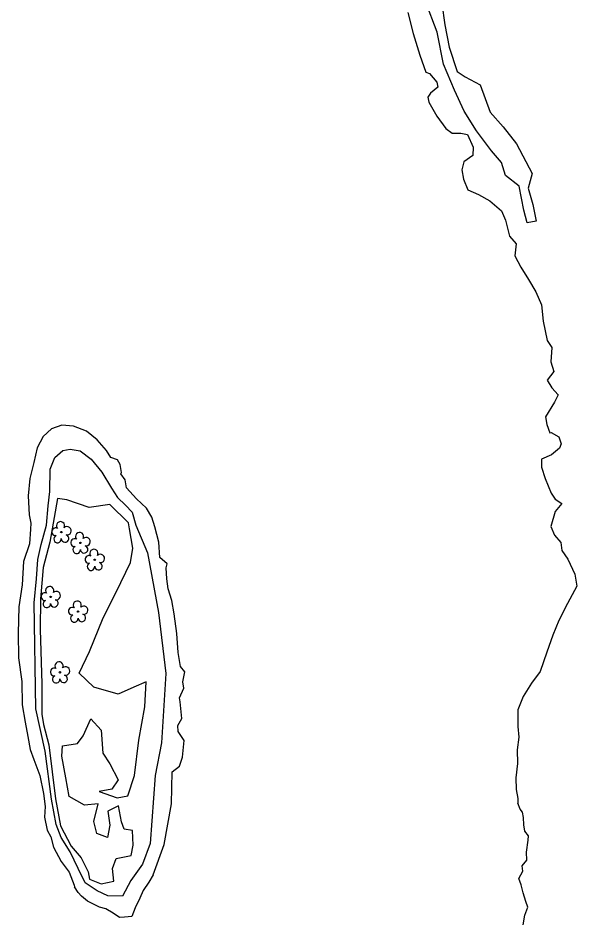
# Model space of a CAD drawing. Extents: x 3040896 to 3051146, y 687568 to 732976.
# Drawn here: x 3049466.6 to 3049718.7, y 695291.8 to 695699.4 of the extents above; entities that cross this region are included whole.
import ezdxf

# ---------------------------------------------------------------- set-up
doc = ezdxf.new("R2010")
doc.units = 0
for name, color, linetype in [('Exist Hydro Stream or Body of Water', 7, 'Continuous'), ('Exist Vegetation Hedge Row', 7, 'Continuous'), ('Exist Vegetation Tree CELL', 7, 'Continuous')]:
    doc.layers.add(name, color=color, linetype=linetype)

msp = doc.modelspace()

# ---------------------------------------------------------------- linework, layer by layer
at = {"layer": 'Exist Hydro Stream or Body of Water'}
for points in [[(3049642.39, 695701.92), (3049644.87, 695692.42), (3049647.86, 695682.55), (3049650.55, 695674.9), (3049652.19, 695674.36), (3049655.55, 695670.38), (3049655.96, 695668.21), (3049652.6, 695665.51), (3049651.46, 695663.59), (3049651.88, 695661.37), (3049655.53, 695655.12), (3049659.63, 695649.45), (3049662.48, 695647.48), (3049666.3, 695647.39), (3049669.28, 695646.83), (3049671.93, 695641.02), (3049671.69, 695637.26), (3049667.62, 695634.52), (3049666.73, 695630.88), (3049667.51, 695626.68), (3049669.51, 695621.85), (3049674.27, 695619.69), (3049679.46, 695616.89), (3049684.68, 695612.33), (3049686.44, 695608.2), (3049688.35, 695600.92), (3049691.33, 695597.47), (3049690.74, 695592.06), (3049693.39, 695586.9), (3049696.89, 695581.36), (3049700.15, 695575.83), (3049702.73, 695569.87), (3049703.55, 695562.57), (3049705.22, 695553.85), (3049707.33, 695550.65), (3049706.95, 695544.24), (3049708.25, 695539.8), (3049705.33, 695535.92), (3049707.36, 695532.48), (3049710.19, 695529.28), (3049708.54, 695526.02), (3049704.58, 695519.31), (3049705.17, 695515.93), (3049706.48, 695512.1), (3049707.04, 695512.2), (3049710.55, 695510.26), (3049711.61, 695507.2), (3049710.89, 695505.2), (3049707.29, 695502.13), (3049702.79, 695500.16), (3049702.77, 695496.64), (3049704.46, 695491.56), (3049707.06, 695484.82), (3049708.88, 695482.19), (3049711.85, 695480.17), (3049708.88, 695476.61), (3049706.95, 695469.8), (3049708.62, 695465.93), (3049711.47, 695462.57), (3049711.97, 695458.98), (3049714.68, 695455.03), (3049717.78, 695448.36), (3049718.72, 695442.86), (3049714.39, 695435.04), (3049710.6, 695427.32), (3049707.84, 695420.77), (3049705.13, 695413.11), (3049702.14, 695404.39), (3049698.27, 695399.09), (3049694.4, 695393.01), (3049691.98, 695387.03), (3049692.1, 695379.54), (3049692.46, 695374.7), (3049691.73, 695369.01), (3049691.84, 695362.88), (3049691.16, 695356.41), (3049691.27, 695351.12), (3049692.03, 695347.03), (3049692.04, 695345)], [(3049527.46, 695312.56), (3049532.47, 695326.31), (3049535.79, 695344.65), (3049536.01, 695359.12), (3049539.37, 695361.58), (3049540.73, 695365.62), (3049541.57, 695373.15), (3049538.84, 695377.31), (3049538.62, 695380.03), (3049540.48, 695383.08), (3049539.73, 695390.61), (3049539.39, 695392.46), (3049541.37, 695396.91), (3049540.84, 695399.77), (3049541.85, 695404.29), (3049539.92, 695406.7), (3049538.76, 695412.93), (3049538.25, 695421.53), (3049536.97, 695430.44), (3049535.86, 695436.38), (3049534.21, 695441.76), (3049533.75, 695446.17), (3049533.45, 695451.22), (3049533.78, 695452.95), (3049530.51, 695455.87), (3049530.03, 695462.69), (3049528.31, 695469.69), (3049526.85, 695474.04), (3049524.44, 695478.16), (3049520.01, 695482.39), (3049515.41, 695487.24), (3049514.86, 695490.93), (3049512.97, 695493.55), (3049513.15, 695494.22), (3049512.55, 695497.78), (3049511.45, 695499.87), (3049508.47, 695500.98), (3049506.53, 695504.09), (3049502.29, 695508.97), (3049497.38, 695512.91), (3049491.54, 695515.19), (3049486.35, 695515.55), (3049481.66, 695513.87), (3049477.86, 695510.45), (3049475.13, 695505.37), (3049473.66, 695498.75), (3049471.86, 695491.44), (3049471.12, 695483.62), (3049471.61, 695475.11), (3049472.33, 695471.31), (3049472.18, 695468.6), (3049471.67, 695461.99), (3049468.97, 695454), (3049468.41, 695443.51), (3049466.9, 695433.58), (3049466.55, 695421.69), (3049466.68, 695410.5), (3049468.19, 695399.9), (3049468.35, 695389.32), (3049469.77, 695381.46), (3049470.98, 695375), (3049472.08, 695369.1), (3049473.69, 695364.64), (3049476.39, 695357.41), (3049478.1, 695349.31), (3049478.76, 695343.46), (3049478.53, 695338.57), (3049479.68, 695332.67), (3049481.3, 695329.74), (3049482.54, 695325.07), (3049486.04, 695318.57), (3049489.67, 695313.78), (3049491.87, 695307.92), (3049492.01, 695307.18)], [(3049694.51, 695290), (3049695.2, 695294.35), (3049696.55, 695298.04), (3049695.69, 695300.52), (3049694.46, 695304.44), (3049693.6, 695308.04), (3049692.49, 695310.86), (3049694.36, 695314.22), (3049693.98, 695316.6), (3049696.06, 695319.19), (3049696.03, 695322.73), (3049696.66, 695328.18), (3049696.89, 695330.2), (3049695.18, 695332.32), (3049694.78, 695335.09), (3049694.67, 695338.4), (3049694.18, 695340.87), (3049693.07, 695342.23), (3049692.04, 695345)], [(3049527.46, 695312.56), (3049525.62, 695309.23), (3049523.07, 695305.43), (3049521.57, 695302.06), (3049519.41, 695297.68), (3049517.94, 695293.83), (3049514.53, 695293.41), (3049512.28, 695293.31), (3049509.41, 695295.28), (3049506.19, 695297.15), (3049503.26, 695297.97), (3049500.31, 695299.41), (3049497.89, 695300.71), (3049495.15, 695302.91), (3049493.68, 695304.61)], [(3049493.68, 695304.61), (3049492.01, 695307.18)]]:
    msp.add_lwpolyline(points, dxfattribs=at)
at = {"layer": 'Exist Vegetation Hedge Row'}
for points in [[(3049685.46, 695650.26), (3049691.42, 695642.65), (3049698.56, 695629.27), (3049696.77, 695622.61), (3049698.75, 695615.24), (3049700.25, 695607.75), (3049696.21, 695606.99), (3049694.81, 695612.62), (3049692.62, 695623.41), (3049686.42, 695628.26), (3049684.65, 695634.22), (3049680.11, 695639.48), (3049673.34, 695648.5), (3049667.81, 695657.3), (3049663.53, 695666.88), (3049658.45, 695678.58), (3049655.63, 695693), (3049650.4, 695706.86)], [(3049657.71, 695705.93), (3049659.16, 695696.31), (3049661.04, 695686.26), (3049664.75, 695675.32), (3049668.23, 695672.79), (3049675, 695669.18), (3049679.53, 695656.95), (3049685.46, 695650.26)], [(3049474.63, 695387.5), (3049473.84, 695435.32), (3049474.94, 695446.24), (3049475.53, 695454.88), (3049476.91, 695461.69), (3049479.32, 695470.45), (3049480.18, 695479.16), (3049480.89, 695485.66), (3049481.1, 695495.66), (3049483.11, 695500.97), (3049486.71, 695504.14), (3049489.99, 695504.75), (3049494.62, 695503.99), (3049499.53, 695500.3), (3049504.37, 695494.29), (3049508.72, 695487.07), (3049511.47, 695482.91), (3049515.02, 695479.51), (3049518.11, 695476.34), (3049519.64, 695470.48), (3049524.93, 695457.94), (3049529.95, 695431.01), (3049533.22, 695403.48), (3049531.34, 695372.22), (3049528.48, 695357.45), (3049526.12, 695326.76), (3049522.72, 695317.43), (3049517.51, 695309.96), (3049513.68, 695302.94), (3049507.03, 695303.15), (3049502.29, 695305.42), (3049496.8, 695308.9), (3049493.74, 695315.45), (3049490.05, 695322.89), (3049485.99, 695329.37), (3049483.81, 695335.28), (3049481.67, 695346.78), (3049478.71, 695368.36), (3049474.63, 695387.5)], [(3049504.01, 695308.47), (3049509.83, 695309.78), (3049509.18, 695315.47), (3049510.81, 695319.94), (3049517.59, 695321.31), (3049518.49, 695325.98), (3049518.19, 695332.56), (3049514.41, 695333.22), (3049513.18, 695336.57), (3049511.87, 695343.66), (3049511.6, 695343.61), (3049506.99, 695341.34), (3049507.92, 695335.01), (3049506.95, 695329.45), (3049502.05, 695331.19), (3049500.73, 695336.62), (3049502.73, 695344.62), (3049496.5, 695344.07), (3049489.63, 695347.88), (3049488.06, 695356.31), (3049486.23, 695366.16), (3049486.54, 695370.87), (3049493.36, 695371.88), (3049495.88, 695375.39), (3049499.45, 695382.95), (3049503.99, 695377.9), (3049504.8, 695367.52), (3049508.03, 695362.73), (3049511.66, 695355.45), (3049508.89, 695351.32), (3049503.1, 695350.13), (3049511.25, 695347.4), (3049516.11, 695348.3), (3049519.02, 695357.41), (3049521.04, 695373.3), (3049523.8, 695388.39), (3049524.29, 695399.65), (3049518.74, 695397.25), (3049511.7, 695394.11), (3049500.73, 695397.3), (3049494.18, 695403.69), (3049498.73, 695413.35), (3049504.94, 695428.58), (3049510.82, 695440.2), (3049517.3, 695453.53), (3049518.4, 695460.08), (3049516.81, 695468.75), (3049516.33, 695471.5), (3049508, 695479.81), (3049498.69, 695478.45), (3049488.61, 695481.86), (3049484.34, 695482.48), (3049480.83, 695462.71), (3049477.95, 695451.26), (3049476.67, 695437.25), (3049476.55, 695423.3), (3049477.31, 695398.77), (3049477.3, 695385.18), (3049478.08, 695380.44), (3049480.48, 695371.26), (3049483.41, 695346.84), (3049485.66, 695334.76), (3049490.55, 695325.5), (3049494.99, 695320.2), (3049498.19, 695313.85), (3049498.86, 695310.59), (3049504.01, 695308.47)]]:
    msp.add_lwpolyline(points, dxfattribs=at)
at = {"layer": 'Exist Vegetation Tree CELL'}
for p, q in [((3049486.09, 695467.29), (3049486.09, 695467.29)), ((3049494.69, 695462.41), (3049494.69, 695462.41)), ((3049501.16, 695454.81), (3049501.16, 695454.81)), ((3049481.24, 695438.04), (3049481.24, 695438.04)), ((3049493.65, 695431.45), (3049493.65, 695431.45)), ((3049485.44, 695404), (3049485.44, 695404))]:
    msp.add_line(p, q, dxfattribs=at)
for centre in [(3049486.09, 695467.29), (3049494.69, 695462.41), (3049501.16, 695454.81), (3049481.24, 695438.04), (3049493.65, 695431.45), (3049485.44, 695404)]:
    msp.add_circle(centre, 0.326, dxfattribs=at)
for centre, radius, start, end in [((3049483.49, 695467.45), 1.73, 62.6636, 279.3457), ((3049485.71, 695470.17), 1.86, 330.1651, 219.7134), ((3049488.64, 695467.88), 1.9, 257.1011, 134.1999), ((3049484.39, 695464.17), 1.69, 111.5671, 6.231), ((3049487.77, 695464.39), 1.7, 181.2822, 74.56), ((3049494.3, 695465.28), 1.86, 330.1651, 219.7134), ((3049492.08, 695462.56), 1.73, 62.6636, 279.3457), ((3049496.36, 695459.51), 1.7, 181.2822, 74.56), ((3049497.24, 695462.99), 1.9, 257.1011, 134.1999), ((3049492.98, 695459.28), 1.69, 111.5671, 6.231), ((3049500.77, 695457.68), 1.86, 330.1651, 219.7134), ((3049503.71, 695455.4), 1.9, 257.1011, 134.1999), ((3049498.55, 695454.96), 1.73, 62.6636, 279.3457), ((3049499.45, 695451.69), 1.69, 111.5671, 6.231), ((3049502.83, 695451.91), 1.7, 181.2822, 74.56), ((3049480.86, 695440.91), 1.86, 330.1651, 219.7134), ((3049478.63, 695438.19), 1.73, 62.6636, 279.3457), ((3049482.91, 695435.14), 1.7, 181.2822, 74.56), ((3049483.79, 695438.63), 1.9, 257.1011, 134.1999), ((3049479.54, 695434.92), 1.69, 111.5671, 6.231), ((3049491.04, 695431.61), 1.73, 62.6636, 279.3457), ((3049493.26, 695434.33), 1.86, 330.1651, 219.7134), ((3049496.2, 695432.04), 1.9, 257.1011, 134.1999), ((3049491.94, 695428.33), 1.69, 111.5671, 6.231), ((3049495.32, 695428.56), 1.7, 181.2822, 74.56), ((3049485.06, 695406.88), 1.86, 330.1651, 219.7134), ((3049482.84, 695404.16), 1.73, 62.6636, 279.3457), ((3049487.99, 695404.59), 1.9, 257.1011, 134.1999), ((3049483.74, 695400.88), 1.69, 111.5671, 6.231), ((3049487.11, 695401.1), 1.7, 181.2822, 74.56)]:
    msp.add_arc(centre, radius, start, end, dxfattribs=at)

doc.saveas('drawing.dxf')
